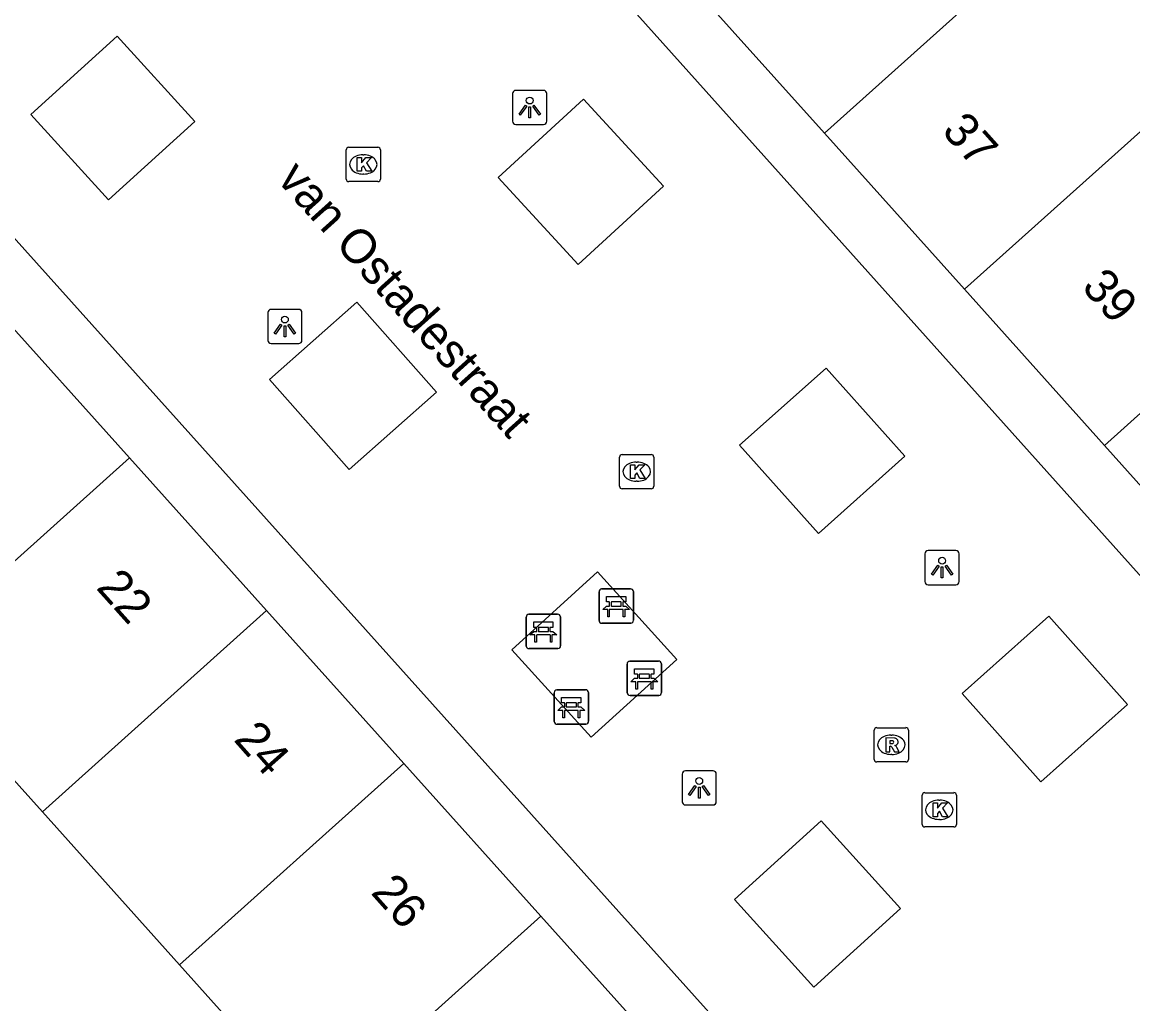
# Model space of a CAD drawing. Extents: x 162172 to 163187, y 382874 to 383684.
# Drawn here: x 162881.92 to 162914.31, y 383347.78 to 383376.39 of the extents above; entities that cross this region are included whole.
import ezdxf

# ---------------------------------------------------------------- set-up
doc = ezdxf.new("R2010")
doc.units = 0
for name, color, linetype in [('IMGEO_Bank', 7, 'Continuous'), ('IMGEO_Kolk', 7, 'Continuous'), ('IMGEO_Lichtpunt', 7, 'Continuous'), ('IMGEO_Openbare_ruimte_label', 7, 'Continuous'), ('IMGEO_Pand', 7, 'Continuous'), ('IMGEO_Pand_nummerreeks', 7, 'Continuous'), ('IMGEO_Rioolput', 7, 'Continuous'), ('IMGEO_Voetpad_open', 7, 'Continuous')]:
    doc.layers.add(name, color=color, linetype=linetype)

msp = doc.modelspace()

# ---------------------------------------------------------------- linework, layer by layer
at = {"layer": 'IMGEO_Bank'}
for p, q in [((162898.742, 383358.95), (162898.742, 383359.791)), ((162898.742, 383359.791), (162898.742, 383358.95)), ((162898.817, 383359.875), (162899.658, 383359.875)), ((162899.658, 383359.875), (162898.817, 383359.875)), ((162899.742, 383359.8), (162899.742, 383358.959)), ((162899.742, 383358.959), (162899.742, 383359.8)), ((162899.051, 383359.381), (162899.051, 383359.487)), ((162899.095, 383359.487), (162899.095, 383359.381)), ((162899.383, 383359.493), (162899.101, 383359.493)), ((162899.389, 383359.381), (162899.389, 383359.487)), ((162899.433, 383359.487), (162899.433, 383359.381)), ((162896.693, 383359.135), (162897.534, 383359.135)), ((162897.534, 383359.135), (162896.693, 383359.135)), ((162899.439, 383359.273), (162899.046, 383359.273)), ((162899.101, 383359.375), (162899.383, 383359.375)), ((162896.618, 383358.21), (162896.618, 383359.051)), ((162896.618, 383359.051), (162896.618, 383358.21)), ((162897.618, 383359.06), (162897.618, 383358.219)), ((162897.618, 383358.219), (162897.618, 383359.06)), ((162899.667, 383358.875), (162898.826, 383358.875)), ((162898.826, 383358.875), (162899.667, 383358.875)), ((162897.315, 383358.533), (162896.922, 383358.533)), ((162896.927, 383358.641), (162896.927, 383358.747)), ((162896.971, 383358.747), (162896.971, 383358.641)), ((162897.259, 383358.753), (162896.977, 383358.753)), ((162896.977, 383358.635), (162897.259, 383358.635)), ((162897.265, 383358.641), (162897.265, 383358.747)), ((162897.309, 383358.747), (162897.309, 383358.641)), ((162897.543, 383358.135), (162896.702, 383358.135)), ((162896.702, 383358.135), (162897.543, 383358.135)), ((162899.561, 383356.843), (162899.561, 383357.684)), ((162899.561, 383357.684), (162899.561, 383356.843)), ((162899.636, 383357.768), (162900.477, 383357.768)), ((162900.477, 383357.768), (162899.636, 383357.768)), ((162900.561, 383357.693), (162900.561, 383356.852)), ((162900.561, 383356.852), (162900.561, 383357.693)), ((162900.258, 383357.166), (162899.865, 383357.166)), ((162899.87, 383357.274), (162899.87, 383357.38)), ((162899.914, 383357.38), (162899.914, 383357.274)), ((162900.202, 383357.386), (162899.92, 383357.386)), ((162899.92, 383357.268), (162900.202, 383357.268)), ((162900.208, 383357.274), (162900.208, 383357.38)), ((162900.252, 383357.38), (162900.252, 383357.274)), ((162897.434, 383356.007), (162897.434, 383356.848)), ((162897.434, 383356.848), (162897.434, 383356.007)), ((162897.509, 383356.932), (162898.35, 383356.932)), ((162898.35, 383356.932), (162897.509, 383356.932)), ((162898.434, 383356.857), (162898.434, 383356.016)), ((162898.434, 383356.016), (162898.434, 383356.857)), ((162897.743, 383356.438), (162897.743, 383356.544)), ((162897.787, 383356.544), (162897.787, 383356.438)), ((162898.075, 383356.55), (162897.793, 383356.55)), ((162898.081, 383356.438), (162898.081, 383356.544)), ((162898.125, 383356.544), (162898.125, 383356.438)), ((162900.486, 383356.768), (162899.645, 383356.768)), ((162899.645, 383356.768), (162900.486, 383356.768)), ((162898.131, 383356.33), (162897.738, 383356.33)), ((162897.793, 383356.432), (162898.075, 383356.432)), ((162898.359, 383355.932), (162897.518, 383355.932)), ((162897.518, 383355.932), (162898.359, 383355.932))]:
    msp.add_line(p, q, dxfattribs=at)
for points in [[(162899.045, 383359.493), (162898.959, 383359.493), (162898.959, 383359.654), (162899.522, 383359.654), (162899.522, 383359.493), (162899.439, 383359.493)], [(162898.989, 383359.273), (162898.847, 383359.273), (162898.959, 383359.375), (162899.045, 383359.375)], [(162899.039, 383359.266), (162899.039, 383359.059), (162898.996, 383359.059), (162898.996, 383359.266)], [(162899.439, 383359.375), (162899.522, 383359.375), (162899.634, 383359.273), (162899.495, 383359.273)], [(162899.489, 383359.266), (162899.489, 383359.059), (162899.445, 383359.059), (162899.445, 383359.266)], [(162896.921, 383358.753), (162896.835, 383358.753), (162896.835, 383358.914), (162897.398, 383358.914), (162897.398, 383358.753), (162897.315, 383358.753)], [(162896.865, 383358.533), (162896.723, 383358.533), (162896.835, 383358.635), (162896.921, 383358.635)], [(162896.915, 383358.526), (162896.915, 383358.319), (162896.872, 383358.319), (162896.872, 383358.526)], [(162897.315, 383358.635), (162897.398, 383358.635), (162897.51, 383358.533), (162897.371, 383358.533)], [(162897.365, 383358.526), (162897.365, 383358.319), (162897.321, 383358.319), (162897.321, 383358.526)], [(162899.864, 383357.386), (162899.778, 383357.386), (162899.778, 383357.547), (162900.341, 383357.547), (162900.341, 383357.386), (162900.258, 383357.386)], [(162899.808, 383357.166), (162899.666, 383357.166), (162899.778, 383357.268), (162899.864, 383357.268)], [(162899.858, 383357.159), (162899.858, 383356.952), (162899.815, 383356.952), (162899.815, 383357.159)], [(162900.258, 383357.268), (162900.341, 383357.268), (162900.453, 383357.166), (162900.314, 383357.166)], [(162900.308, 383357.159), (162900.308, 383356.952), (162900.264, 383356.952), (162900.264, 383357.159)], [(162897.737, 383356.55), (162897.651, 383356.55), (162897.651, 383356.711), (162898.214, 383356.711), (162898.214, 383356.55), (162898.131, 383356.55)], [(162897.681, 383356.33), (162897.539, 383356.33), (162897.651, 383356.432), (162897.737, 383356.432)], [(162897.731, 383356.323), (162897.731, 383356.116), (162897.688, 383356.116), (162897.688, 383356.323)], [(162898.131, 383356.432), (162898.214, 383356.432), (162898.326, 383356.33), (162898.187, 383356.33)], [(162898.181, 383356.323), (162898.181, 383356.116), (162898.137, 383356.116), (162898.137, 383356.323)]]:
    msp.add_lwpolyline(points, dxfattribs=at)
for centre, radius, start, end in [((162898.82, 383359.797), 0.0779, 92.4484, 184.2845), ((162898.82, 383359.797), 0.0779, 92.4484, 184.2845), ((162899.664, 383359.797), 0.0779, 2.4484, 94.2845), ((162899.664, 383359.797), 0.0779, 2.4484, 94.2845), ((162899.044, 383359.486), 0.00671, 2.8957, 87.1043), ((162899.101, 383359.486), 0.00671, 92.8957, 177.1043), ((162899.383, 383359.486), 0.00671, 2.8957, 87.1043), ((162899.44, 383359.486), 0.00671, 92.8957, 177.1043), ((162896.696, 383359.057), 0.0779, 92.4484, 184.2845), ((162896.696, 383359.057), 0.0779, 92.4484, 184.2845), ((162897.54, 383359.057), 0.0779, 2.4484, 94.2845), ((162897.54, 383359.057), 0.0779, 2.4484, 94.2845), ((162898.989, 383359.266), 0.00671, 2.8957, 87.1043), ((162899.046, 383359.266), 0.00671, 92.8957, 177.1043), ((162899.044, 383359.382), 0.00671, 272.8957, 357.1043), ((162899.101, 383359.382), 0.00671, 182.8957, 267.1043), ((162899.383, 383359.382), 0.00671, 272.8957, 357.1043), ((162899.44, 383359.382), 0.00671, 182.8957, 267.1043), ((162899.438, 383359.266), 0.00671, 2.8957, 87.1043), ((162899.495, 383359.266), 0.00671, 92.8957, 177.1043), ((162898.82, 383358.953), 0.0779, 182.4484, 274.2845), ((162898.82, 383358.953), 0.0779, 182.4484, 274.2845), ((162899.664, 383358.953), 0.0779, 272.4484, 4.2845), ((162899.664, 383358.953), 0.0779, 272.4484, 4.2845), ((162896.865, 383358.526), 0.00671, 2.8957, 87.1043), ((162896.922, 383358.526), 0.00671, 92.8957, 177.1043), ((162896.92, 383358.746), 0.00671, 2.8957, 87.1043), ((162896.92, 383358.642), 0.00671, 272.8957, 357.1043), ((162896.977, 383358.746), 0.00671, 92.8957, 177.1043), ((162896.977, 383358.642), 0.00671, 182.8957, 267.1043), ((162897.259, 383358.746), 0.00671, 2.8957, 87.1043), ((162897.259, 383358.642), 0.00671, 272.8957, 357.1043), ((162897.316, 383358.746), 0.00671, 92.8957, 177.1043), ((162897.316, 383358.642), 0.00671, 182.8957, 267.1043), ((162897.314, 383358.526), 0.00671, 2.8957, 87.1043), ((162897.371, 383358.526), 0.00671, 92.8957, 177.1043), ((162896.696, 383358.213), 0.0779, 182.4484, 274.2845), ((162896.696, 383358.213), 0.0779, 182.4484, 274.2845), ((162897.54, 383358.213), 0.0779, 272.4484, 4.2845), ((162897.54, 383358.213), 0.0779, 272.4484, 4.2845), ((162899.639, 383357.69), 0.0779, 92.4484, 184.2845), ((162899.639, 383357.69), 0.0779, 92.4484, 184.2845), ((162900.483, 383357.69), 0.0779, 2.4484, 94.2845), ((162900.483, 383357.69), 0.0779, 2.4484, 94.2845), ((162899.808, 383357.159), 0.00671, 2.8957, 87.1043), ((162899.865, 383357.159), 0.00671, 92.8957, 177.1043), ((162899.863, 383357.379), 0.00671, 2.8957, 87.1043), ((162899.863, 383357.275), 0.00671, 272.8957, 357.1043), ((162899.92, 383357.379), 0.00671, 92.8957, 177.1043), ((162899.92, 383357.275), 0.00671, 182.8957, 267.1043), ((162900.202, 383357.379), 0.00671, 2.8957, 87.1043), ((162900.202, 383357.275), 0.00671, 272.8957, 357.1043), ((162900.259, 383357.379), 0.00671, 92.8957, 177.1043), ((162900.259, 383357.275), 0.00671, 182.8957, 267.1043), ((162900.257, 383357.159), 0.00671, 2.8957, 87.1043), ((162900.314, 383357.159), 0.00671, 92.8957, 177.1043), ((162897.512, 383356.854), 0.0779, 92.4484, 184.2845), ((162897.512, 383356.854), 0.0779, 92.4484, 184.2845), ((162898.356, 383356.854), 0.0779, 2.4484, 94.2845), ((162898.356, 383356.854), 0.0779, 2.4484, 94.2845), ((162899.639, 383356.846), 0.0779, 182.4484, 274.2845), ((162899.639, 383356.846), 0.0779, 182.4484, 274.2845), ((162900.483, 383356.846), 0.0779, 272.4484, 4.2845), ((162900.483, 383356.846), 0.0779, 272.4484, 4.2845), ((162897.736, 383356.543), 0.00671, 2.8957, 87.1043), ((162897.793, 383356.543), 0.00671, 92.8957, 177.1043), ((162898.075, 383356.543), 0.00671, 2.8957, 87.1043), ((162898.132, 383356.543), 0.00671, 92.8957, 177.1043), ((162897.681, 383356.323), 0.00671, 2.8957, 87.1043), ((162897.738, 383356.323), 0.00671, 92.8957, 177.1043), ((162897.736, 383356.439), 0.00671, 272.8957, 357.1043), ((162897.793, 383356.439), 0.00671, 182.8957, 267.1043), ((162898.075, 383356.439), 0.00671, 272.8957, 357.1043), ((162898.132, 383356.439), 0.00671, 182.8957, 267.1043), ((162898.13, 383356.323), 0.00671, 2.8957, 87.1043), ((162898.187, 383356.323), 0.00671, 92.8957, 177.1043), ((162897.512, 383356.01), 0.0779, 182.4484, 274.2845), ((162897.512, 383356.01), 0.0779, 182.4484, 274.2845), ((162898.356, 383356.01), 0.0779, 272.4484, 4.2845), ((162898.356, 383356.01), 0.0779, 272.4484, 4.2845)]:
    msp.add_arc(centre, radius, start, end, dxfattribs=at)
at = {"layer": 'IMGEO_Kolk'}
for p, q in [((162891.441, 383372.749), (162892.293, 383372.749)), ((162891.366, 383371.823), (162891.366, 383372.675)), ((162891.854, 383372.529), (162891.879, 383372.529)), ((162892.367, 383372.675), (162892.367, 383371.823)), ((162892.293, 383371.749), (162891.441, 383371.749)), ((162891.877, 383371.969), (162891.852, 383371.969)), ((162899.339, 383362.866), (162899.339, 383363.718)), ((162899.414, 383363.792), (162900.266, 383363.792)), ((162900.34, 383363.718), (162900.34, 383362.866)), ((162899.827, 383363.572), (162899.852, 383363.572)), ((162899.85, 383363.012), (162899.825, 383363.012)), ((162900.266, 383362.792), (162899.414, 383362.792)), ((162908.239, 383353.934), (162909.091, 383353.934)), ((162908.164, 383353.008), (162908.164, 383353.86)), ((162908.652, 383353.714), (162908.677, 383353.714)), ((162909.165, 383353.86), (162909.165, 383353.008)), ((162909.091, 383352.934), (162908.239, 383352.934)), ((162908.675, 383353.154), (162908.65, 383353.154))]:
    msp.add_line(p, q, dxfattribs=at)
for points in [[(162891.441, 383372.749), (162892.293, 383372.749)], [(162891.366, 383371.823), (162891.366, 383372.675)], [(162891.687, 383372.449), (162891.81, 383372.449), (162891.81, 383372.298), (162891.94, 383372.449), (162892.104, 383372.449), (162891.958, 383372.298), (162892.111, 383372.049), (162891.959, 383372.049), (162891.874, 383372.213), (162891.81, 383372.146), (162891.81, 383372.049), (162891.687, 383372.049), (162891.687, 383372.449)], [(162892.367, 383372.675), (162892.367, 383371.823)], [(162892.293, 383371.749), (162891.441, 383371.749)], [(162899.339, 383362.866), (162899.339, 383363.718)], [(162899.414, 383363.792), (162900.266, 383363.792)], [(162900.34, 383363.718), (162900.34, 383362.866)], [(162899.66, 383363.492), (162899.783, 383363.492), (162899.783, 383363.341), (162899.913, 383363.492), (162900.077, 383363.492), (162899.931, 383363.341), (162900.084, 383363.092), (162899.932, 383363.092), (162899.847, 383363.256), (162899.783, 383363.189), (162899.783, 383363.092), (162899.66, 383363.092), (162899.66, 383363.492)], [(162900.266, 383362.792), (162899.414, 383362.792)], [(162908.239, 383353.934), (162909.091, 383353.934)], [(162908.164, 383353.008), (162908.164, 383353.86)], [(162908.485, 383353.634), (162908.608, 383353.634), (162908.608, 383353.483), (162908.738, 383353.634), (162908.902, 383353.634), (162908.756, 383353.483), (162908.909, 383353.234), (162908.757, 383353.234), (162908.672, 383353.398), (162908.608, 383353.331), (162908.608, 383353.234), (162908.485, 383353.234), (162908.485, 383353.634)], [(162909.165, 383353.86), (162909.165, 383353.008)], [(162909.091, 383352.934), (162908.239, 383352.934)]]:
    msp.add_lwpolyline(points, dxfattribs=at)
for centre, start, end in [((162891.443, 383372.673), 91.552, 178.448), ((162891.443, 383372.673), 91.552, 178.448), ((162892.291, 383372.673), 1.552, 88.448), ((162892.291, 383372.673), 1.552, 88.448), ((162891.443, 383371.825), 181.552, 268.448), ((162891.443, 383371.825), 181.552, 268.448), ((162892.291, 383371.825), 271.552, 358.448), ((162892.291, 383371.825), 271.552, 358.448), ((162899.416, 383363.716), 91.552, 178.448), ((162899.416, 383363.716), 91.552, 178.448), ((162900.264, 383363.716), 1.552, 88.448), ((162900.264, 383363.716), 1.552, 88.448), ((162899.416, 383362.868), 181.552, 268.448), ((162899.416, 383362.868), 181.552, 268.448), ((162900.264, 383362.868), 271.552, 358.448), ((162900.264, 383362.868), 271.552, 358.448), ((162908.241, 383353.858), 91.552, 178.448), ((162908.241, 383353.858), 91.552, 178.448), ((162909.089, 383353.858), 1.552, 88.448), ((162909.089, 383353.858), 1.552, 88.448), ((162908.241, 383353.01), 181.552, 268.448), ((162908.241, 383353.01), 181.552, 268.448), ((162909.089, 383353.01), 271.552, 358.448), ((162909.089, 383353.01), 271.552, 358.448)]:
    msp.add_arc(centre, 0.0765, start, end, dxfattribs=at)
for centre, major_axis, ratio, start_param, end_param in [((162891.853, 383372.249), (-0.387, 0.002), 0.722429, 4.712389, 7.853982), ((162891.878, 383372.249), (-0.39, 0.002), 0.717154, 1.570796, 4.712389), ((162899.826, 383363.292), (-0.387, 0.002), 0.722429, 4.712389, 7.853982), ((162899.851, 383363.292), (-0.39, 0.002), 0.717154, 1.570796, 4.712389), ((162908.651, 383353.434), (-0.387, 0.002), 0.722429, 4.712389, 7.853982), ((162908.676, 383353.434), (-0.39, 0.002), 0.717154, 1.570796, 4.712389)]:
    msp.add_ellipse(centre, major_axis=major_axis, ratio=ratio, start_param=start_param, end_param=end_param, dxfattribs=at)
at = {"layer": 'IMGEO_Lichtpunt'}
for p, q in [((162896.22, 383374.313), (162896.22, 383373.506)), ((162896.22, 383374.313), (162896.22, 383373.506)), ((162897.122, 383374.408), (162896.314, 383374.408)), ((162897.122, 383374.408), (162896.314, 383374.408)), ((162897.216, 383373.506), (162897.216, 383374.313)), ((162897.216, 383373.506), (162897.216, 383374.313)), ((162896.314, 383373.412), (162897.122, 383373.412)), ((162896.314, 383373.412), (162897.122, 383373.412)), ((162889.08, 383367.928), (162889.08, 383367.121)), ((162889.08, 383367.928), (162889.08, 383367.121)), ((162889.982, 383368.023), (162889.174, 383368.023)), ((162889.982, 383368.023), (162889.174, 383368.023)), ((162890.076, 383367.121), (162890.076, 383367.928)), ((162890.076, 383367.121), (162890.076, 383367.928)), ((162889.174, 383367.027), (162889.982, 383367.027)), ((162889.174, 383367.027), (162889.982, 383367.027)), ((162908.247, 383360.899), (162908.247, 383360.092)), ((162908.247, 383360.899), (162908.247, 383360.092)), ((162909.149, 383360.994), (162908.341, 383360.994)), ((162909.149, 383360.994), (162908.341, 383360.994)), ((162909.243, 383360.092), (162909.243, 383360.899)), ((162909.243, 383360.092), (162909.243, 383360.899)), ((162908.341, 383359.998), (162909.149, 383359.998)), ((162908.341, 383359.998), (162909.149, 383359.998)), ((162902.066, 383354.573), (162901.258, 383354.573)), ((162902.066, 383354.573), (162901.258, 383354.573)), ((162901.164, 383354.478), (162901.164, 383353.671)), ((162901.164, 383354.478), (162901.164, 383353.671)), ((162902.16, 383353.671), (162902.16, 383354.478)), ((162902.16, 383353.671), (162902.16, 383354.478)), ((162901.258, 383353.577), (162902.066, 383353.577)), ((162901.258, 383353.577), (162902.066, 383353.577))]:
    msp.add_line(p, q, dxfattribs=at)
for points in [[(162896.594, 383373.977), (162896.633, 383373.949), (162896.445, 383373.687), (162896.407, 383373.714), (162896.594, 383373.977)], [(162896.696, 383373.929), (162896.743, 383373.929), (162896.743, 383373.607), (162896.696, 383373.607), (162896.696, 383373.929)], [(162896.806, 383373.949), (162896.844, 383373.976), (162897.031, 383373.714), (162896.992, 383373.686), (162896.806, 383373.949)], [(162889.454, 383367.592), (162889.493, 383367.564), (162889.305, 383367.302), (162889.267, 383367.329), (162889.454, 383367.592)], [(162889.556, 383367.544), (162889.603, 383367.544), (162889.603, 383367.222), (162889.556, 383367.222), (162889.556, 383367.544)], [(162889.666, 383367.564), (162889.704, 383367.591), (162889.891, 383367.329), (162889.852, 383367.301), (162889.666, 383367.564)], [(162908.621, 383360.563), (162908.66, 383360.535), (162908.472, 383360.273), (162908.434, 383360.3), (162908.621, 383360.563)], [(162908.723, 383360.515), (162908.77, 383360.515), (162908.77, 383360.193), (162908.723, 383360.193), (162908.723, 383360.515)], [(162908.833, 383360.535), (162908.871, 383360.562), (162909.058, 383360.3), (162909.019, 383360.272), (162908.833, 383360.535)], [(162901.538, 383354.142), (162901.577, 383354.114), (162901.389, 383353.852), (162901.351, 383353.879), (162901.538, 383354.142)], [(162901.64, 383354.094), (162901.687, 383354.094), (162901.687, 383353.772), (162901.64, 383353.772), (162901.64, 383354.094)], [(162901.75, 383354.114), (162901.788, 383354.141), (162901.975, 383353.879), (162901.936, 383353.851), (162901.75, 383354.114)]]:
    msp.add_lwpolyline(points, dxfattribs=at)
for centre in [(162896.719, 383374.111), (162889.579, 383367.726), (162908.746, 383360.697), (162901.663, 383354.276)]:
    msp.add_circle(centre, 0.0994, dxfattribs=at)
for centre, start, end in [((162896.314, 383374.313), 90, 180), ((162896.314, 383374.313), 90, 180), ((162897.122, 383374.313), 0, 90), ((162897.122, 383374.313), 0, 90), ((162896.314, 383373.506), 180, 270), ((162896.314, 383373.506), 180, 270), ((162897.122, 383373.506), 270, 0), ((162897.122, 383373.506), 270, 360), ((162889.174, 383367.928), 90, 180), ((162889.174, 383367.928), 90, 180), ((162889.982, 383367.928), 0, 90), ((162889.982, 383367.928), 0, 90), ((162889.174, 383367.121), 180, 270), ((162889.174, 383367.121), 180, 270), ((162889.982, 383367.121), 270, 0), ((162889.982, 383367.121), 270, 360), ((162908.341, 383360.899), 90, 180), ((162908.341, 383360.899), 90, 180), ((162909.149, 383360.899), 0, 90), ((162909.149, 383360.899), 0, 90), ((162908.341, 383360.092), 180, 270), ((162908.341, 383360.092), 180, 270), ((162909.149, 383360.092), 270, 0), ((162909.149, 383360.092), 270, 360), ((162901.258, 383354.478), 90, 180), ((162901.258, 383354.478), 90, 180), ((162902.066, 383354.478), 0, 90), ((162902.066, 383354.478), 0, 90), ((162901.258, 383353.671), 180, 270), ((162901.258, 383353.671), 180, 270), ((162902.066, 383353.671), 270, 0), ((162902.066, 383353.671), 270, 360)]:
    msp.add_arc(centre, 0.0946, start, end, dxfattribs=at)
at = {"layer": 'IMGEO_Pand'}
for points in [[(162905.318, 383373.159), (162912.319, 383379.437)], [(162905.318, 383373.159), (162901.238, 383377.709)], [(162916.396, 383374.884), (162909.399, 383368.609)], [(162909.399, 383368.609), (162905.318, 383373.159)], [(162920.474, 383370.332), (162924.251, 383366.114), (162917.269, 383359.833), (162913.48, 383364.059)], [(162913.48, 383364.059), (162920.474, 383370.332)], [(162913.48, 383364.059), (162909.399, 383368.609)], [(162881.044, 383368.151), (162885.044, 383363.696)], [(162878.508, 383357.827), (162885.044, 383363.696)], [(162885.044, 383363.696), (162889.044, 383359.241)], [(162889.044, 383359.241), (162882.506, 383353.371)], [(162889.044, 383359.241), (162893.044, 383354.787)], [(162882.506, 383353.371), (162878.508, 383357.827)], [(162893.044, 383354.787), (162886.505, 383348.915)], [(162893.044, 383354.787), (162897.044, 383350.332)], [(162886.505, 383348.915), (162882.506, 383353.371)], [(162890.503, 383344.459), (162897.044, 383350.332)], [(162897.044, 383350.332), (162901.044, 383345.877)], [(162890.503, 383344.459), (162886.505, 383348.915)]]:
    msp.add_lwpolyline(points, dxfattribs=at)
at = {"layer": 'IMGEO_Rioolput'}
for p, q in [((162906.766, 383354.903), (162906.766, 383355.755)), ((162906.841, 383355.829), (162907.693, 383355.829)), ((162907.254, 383355.609), (162907.279, 383355.609)), ((162907.767, 383355.755), (162907.767, 383354.903)), ((162907.277, 383355.049), (162907.252, 383355.049)), ((162907.693, 383354.829), (162906.841, 383354.829))]:
    msp.add_line(p, q, dxfattribs=at)
for points in [[(162906.766, 383354.903), (162906.766, 383355.755)], [(162906.841, 383355.829), (162907.693, 383355.829)], [(162907.355, 383355.527), (162907.103, 383355.529), (162907.103, 383355.129)], [(162907.767, 383355.755), (162907.767, 383354.903)], [(162907.103, 383355.129), (162907.227, 383355.129), (162907.227, 383355.291), (162907.238, 383355.291)], [(162907.281, 383355.448), (162907.227, 383355.448), (162907.227, 383355.367)], [(162907.227, 383355.367), (162907.279, 383355.367)], [(162907.285, 383355.262), (162907.356, 383355.129), (162907.496, 383355.129), (162907.431, 383355.255)], [(162907.693, 383354.829), (162906.841, 383354.829)]]:
    msp.add_lwpolyline(points, dxfattribs=at)
for centre, radius, start, end in [((162906.843, 383355.753), 0.0765, 91.552, 178.448), ((162906.843, 383355.753), 0.0765, 91.552, 178.448), ((162907.354, 383355.417), 0.109, 350.3612, 89.416), ((162907.691, 383355.753), 0.0765, 1.552, 88.448), ((162907.691, 383355.753), 0.0765, 1.552, 88.448), ((162907.237, 383355.238), 0.0533, 26.0293, 88.6989), ((162907.263, 383355.556), 0.19, 274.7715, 282.9687), ((162907.287, 383355.352), 0.0964, 77.0061, 93.1865), ((162907.301, 383355.409), 0.0378, 276.6634, 79.6772), ((162907.352, 383355.417), 0.112, 277.5842, 350.9817), ((162907.336, 383355.202), 0.108, 29.5134, 73.7905), ((162906.843, 383354.905), 0.0765, 181.552, 268.448), ((162906.843, 383354.905), 0.0765, 181.552, 268.448), ((162907.691, 383354.905), 0.0765, 271.552, 358.448), ((162907.691, 383354.905), 0.0765, 271.552, 358.448)]:
    msp.add_arc(centre, radius, start, end, dxfattribs=at)
for centre, major_axis, ratio, start_param, end_param in [((162907.253, 383355.329), (-0.387, 0.002), 0.722429, 4.712389, 7.853982), ((162907.278, 383355.329), (-0.39, 0.002), 0.717154, 1.570796, 4.712389)]:
    msp.add_ellipse(centre, major_axis=major_axis, ratio=ratio, start_param=start_param, end_param=end_param, dxfattribs=at)
at = {"layer": 'IMGEO_Voetpad_open'}
for points in [[(162916.26, 383358.318), (162887.637, 383390.257)], [(162906.371, 383342.613), (162874.342, 383378.286), (162872.564, 383380.298)], [(162886.952, 383373.504), (162884.431, 383371.213), (162882.169, 383373.702), (162884.69, 383375.993), (162886.952, 383373.504)], [(162898.135, 383369.329), (162895.802, 383371.869), (162898.289, 383374.154), (162900.622, 383371.614), (162898.135, 383369.329)], [(162893.996, 383365.614), (162891.449, 383363.357), (162889.128, 383365.976), (162891.675, 383368.233), (162893.996, 383365.614)], [(162905.362, 383366.313), (162907.66, 383363.74), (162905.138, 383361.488), (162902.84, 383364.061), (162905.362, 383366.313)], [(162901.012, 383357.818), (162898.507, 383355.55), (162896.196, 383358.103), (162898.701, 383360.371), (162901.012, 383357.818)], [(162911.861, 383359.077), (162914.151, 383356.504), (162911.622, 383354.253), (162909.332, 383356.826), (162911.861, 383359.077)], [(162905.216, 383353.116), (162907.535, 383350.558), (162905.006, 383348.266), (162902.687, 383350.824), (162905.216, 383353.116)]]:
    msp.add_lwpolyline(points, dxfattribs=at)

# ---------------------------------------------------------------- texts
at = {"layer": 'IMGEO_Openbare_ruimte_label'}
msp.add_text('van Ostadestraat', height=1, rotation=311.9191, dxfattribs=at).set_placement((162889.322, 383371.793))
msp.add_text('van Ostadestraat', height=1, rotation=311.9191, dxfattribs=at).set_placement((162889.322, 383371.793))
at = {"layer": 'IMGEO_Pand_nummerreeks'}
for s, rotation, p in [('37', 311.8897, (162908.709, 383373.201)), ('39', 311.8827, (162912.787, 383368.653)), ('22', 311.9224, (162884.049, 383359.894)), ('24', 311.5215, (162888.06, 383355.468)), ('26', 311.5656, (162892.06, 383351.01))]:
    msp.add_text(s, height=1, rotation=rotation, dxfattribs=at).set_placement(p)

doc.saveas('drawing.dxf')
